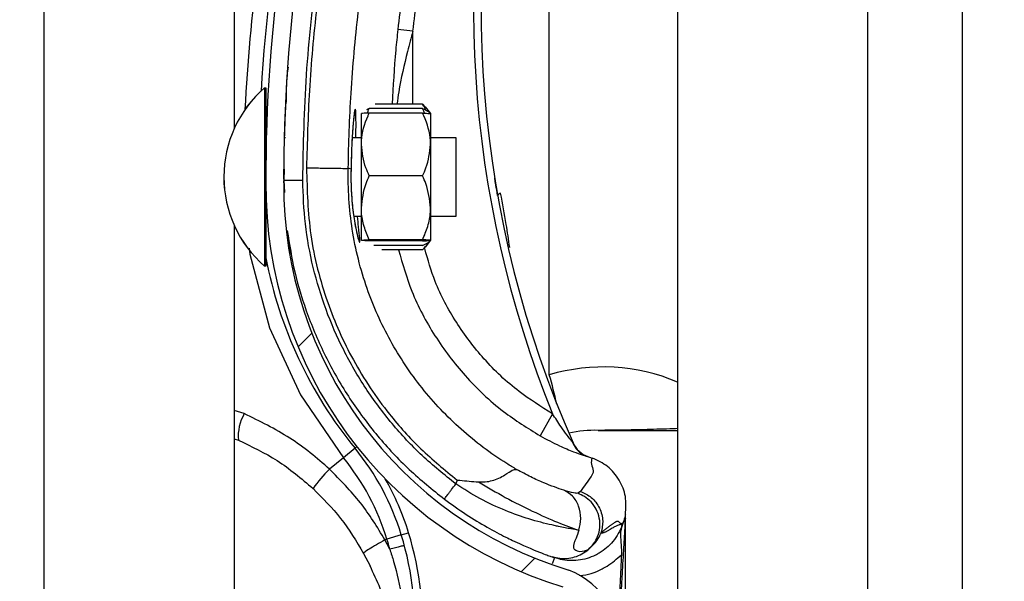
# Model space of a CAD drawing. Header units: inches. Extents: x 170 to 284, y 215 to 248.
# Tile 930 of 1056: x 235.429 to 235.5621, y 241.242 to 241.3179. Entities that reach past the tile are written whole.
import ezdxf

# ---------------------------------------------------------------- set-up
doc = ezdxf.new("R2010")
doc.units = ezdxf.units.IN
doc.header["$LTSCALE"] = 0.25
doc.header["$MEASUREMENT"] = 0
doc.layers.add('ANNOTATIONS', color=1, linetype='Continuous')
doc.layers.add('LH TOP OF HOOD', color=7, linetype='Continuous')
doc.styles.add('ARIAL', font='arial.ttf', dxfattribs={"height": 0.09375})
doc.dimstyles.new('STANDARD$0', dxfattribs={"dimtxt": 0.09375, "dimasz": 0.09375, "dimexe": 0.03125, "dimexo": 0.046875, "dimgap": 0.09, "dimtad": 0, "dimtih": 1, "dimtoh": 1, "dimdec": 4, "dimzin": 0, "dimdsep": 46, "dimtxsty": 'ARIAL', "dimcen": 0.09, "dimadec": 0, "dimazin": 0, "dimtfac": 1, "dimtdec": 4, "dimtofl": 0, "dimtmove": 0, "dimatfit": 1, "dimfxl": 1, "dimtolj": 1, "dimtzin": 0, "dimarcsym": 0})

# ---------------------------------------------------------------- blocks, each defined once
blk = doc.blocks.new('*D70')
at = {"layer": 'ANNOTATIONS', "color": 0, "lineweight": -2, "transparency": 16777216}
for p, q in [((235.475871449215, 243.8427370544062), (236.9163148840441, 243.8427370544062)), ((236.8850648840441, 243.7489870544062), (236.8850648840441, 242.028811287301)), ((236.8850648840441, 239.873775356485), (236.8850648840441, 241.5939511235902)), ((236.1545398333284, 239.780025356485), (236.9163148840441, 239.780025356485))]:
    blk.add_line(p, q, dxfattribs=at)
at = {"layer": 'ANNOTATIONS', "color": 0, "transparency": 16777216}
for points in [[(236.8694398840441, 243.7489870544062), (236.9006898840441, 243.7489870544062), (236.8850648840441, 243.8427370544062)], [(236.8694398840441, 239.873775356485), (236.9006898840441, 239.873775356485), (236.8850648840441, 239.780025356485)]]:
    blk.add_solid(points, dxfattribs=at)
at = {"layer": 'defpoints', "color": 0, "transparency": 16777216}
for p in [(235.428996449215, 243.8427370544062), (236.1076648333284, 239.780025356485), (236.8850648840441, 239.780025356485)]:
    blk.add_point(p, dxfattribs=at)
at = {"layer": 'ANNOTATIONS', "color": 0, "transparency": 16777216, "insert": (236.8850648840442, 241.8113812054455), "char_height": 0.09375, "attachment_point": 5, "style": 'ARIAL'}
blk.add_mtext('\\A1;OPENING\\PHEIGHT', dxfattribs=at)

msp = doc.modelspace()

# ---------------------------------------------------------------- hatches: boundary and pattern name
at = {"layer": 'LH TOP OF HOOD'}
h = msp.add_hatch(dxfattribs=at)
h.set_pattern_fill('ANSI31', color=256, scale=0.34241245, angle=2.8e-322, style=0)
h.set_pattern_definition([(45, (225.4196035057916, 238.187647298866), (-0.03026527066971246, 0.03026527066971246), [])])
edge = h.paths.add_edge_path(flags=0)
edge.add_arc((235.4928707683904, 241.2054234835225), 0.001712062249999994, 450.0000000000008, 472.2104203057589)
edge.add_line((235.4922235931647, 241.2070085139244), (235.4913110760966, 241.2092434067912))
edge.add_arc((235.4928707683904, 241.2054234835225), 0.004126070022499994, 450, 472.2104203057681, ccw=False)
edge.add_arc((235.4928707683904, 241.1965207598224), 0.01302879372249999, 401.47616737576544, 450, ccw=False)
edge.add_arc((235.4886248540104, 241.1933705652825), 0.01830194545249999, 359.99999999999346, 400.0613730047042, ccw=False)
edge.add_arc((235.4951649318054, 241.1933705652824), 0.01176186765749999, 292.14085769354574, 359.99999999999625, ccw=False)
edge.add_arc((235.4928707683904, 241.1966234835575), 0.01566536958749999, 235.2570680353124, 295.43079980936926, ccw=False)
edge.add_arc((235.4981096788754, 241.2047386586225), 0.02532140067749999, 212.8542481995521, 235.9809333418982, ccw=False)
edge.add_arc((235.4899602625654, 241.1983697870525), 0.01504902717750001, 172.1557183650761, 209.3146496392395, ccw=False)
edge.add_arc((235.5023898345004, 241.1970343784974), 0.02754708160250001, 453.30850314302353, 532.9325737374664, ccw=False)
edge.add_arc((235.4991369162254, 241.2331246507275), 0.008748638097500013, 280.9586189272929, 427.9414322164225)
edge.add_arc((235.5189966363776, 241.2954779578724), 0.05672062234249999, 179.5706357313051, 253.00989973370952, ccw=False)
edge.add_arc((235.6773283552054, 241.2966764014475), 0.2150521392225, 163.4260275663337, 180.2060536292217, ccw=False)
edge.add_arc((235.4985548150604, 241.3488258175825), 0.02884824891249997, 465.1588434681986, 521.4137567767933, ccw=False)
edge.add_arc((235.4812287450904, 241.4033721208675), 0.0284373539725, 290.1205938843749, 343.7190675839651)
edge.add_arc((235.4940692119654, 241.3991946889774), 0.01494630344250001, 345.2914408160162, 400.5471921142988)
edge.add_arc((235.4906450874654, 241.3973799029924), 0.0187470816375, 397.9578745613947, 431.4396159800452)
edge.add_arc((235.4928707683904, 241.4022079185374), 0.0134739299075, 433.8775574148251, 472.273645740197)
edge.add_arc((235.4903026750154, 241.4092273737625), 0.006011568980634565, 474.9825325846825, 495.7175736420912)
edge.add_arc((235.5000956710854, 241.4019682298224), 0.01816498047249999, 500.8992600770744, 539.9999999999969)
edge.add_arc((235.4928707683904, 241.4019682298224), 0.01094007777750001, 539.9999999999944, 629.9999999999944)
edge.add_arc((235.4928707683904, 241.3928942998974), 0.001866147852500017, 269.9999999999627, 285.6422464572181)
edge.add_line((235.4933739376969, 241.39109726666), (235.4940248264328, 241.3887726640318))
edge.add_arc((235.4928707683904, 241.3928942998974), 0.004280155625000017, 269.9999999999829, 285.64224645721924, ccw=False)
edge.add_arc((235.4928707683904, 241.4019682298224), 0.01335408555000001, 179.9999999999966, 269.999999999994, ccw=False)
edge.add_arc((235.5000956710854, 241.4019682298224), 0.020578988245, 500.6113583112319, 539.9999999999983, ccw=False)
edge.add_arc((235.4903026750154, 241.4092273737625), 0.008425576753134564, 474.5776671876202, 496.4997109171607, ccw=False)
edge.add_arc((235.4928707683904, 241.4022079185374), 0.01588793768, 433.69030225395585, 472.4705806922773, ccw=False)
edge.add_arc((235.4906450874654, 241.3973799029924), 0.02116108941, 398.1045307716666, 431.57717173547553, ccw=False)
edge.add_arc((235.4940692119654, 241.3991946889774), 0.01736031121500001, 345.18024813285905, 400.3658533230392, ccw=False)
edge.add_arc((235.4812287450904, 241.4033721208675), 0.030851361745, 289.91815728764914, 343.77953759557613, ccw=False)
edge.add_arc((235.4985548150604, 241.3488258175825), 0.02643424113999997, 464.941709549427, 521.3236131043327)
edge.add_arc((235.6773283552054, 241.2966764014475), 0.21263813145, 523.4376684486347, 540.2096895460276)
edge.add_arc((235.5189966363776, 241.2954779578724), 0.05430661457, 539.5566266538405, 613.1145348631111)
edge.add_arc((235.4991369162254, 241.2331246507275), 0.01116264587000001, 280.0610388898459, 428.5290871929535, ccw=False)
edge.add_arc((235.5023898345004, 241.1970343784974), 0.02513307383, 452.9714001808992, 532.9706577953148)
edge.add_arc((235.4899602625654, 241.1983697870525), 0.01263501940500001, 532.0830472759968, 568.9826967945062)
edge.add_arc((235.4981096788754, 241.2047386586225), 0.022907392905, 213.0443063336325, 236.0197152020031)
edge.add_arc((235.4928707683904, 241.1966234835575), 0.01325136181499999, 235.1922404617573, 295.7352497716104)
edge.add_arc((235.4951649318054, 241.1933705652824), 0.009347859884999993, 291.7225241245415, 359.9999999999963)
edge.add_arc((235.4886248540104, 241.1933705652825), 0.01588793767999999, 359.9999999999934, 399.9521788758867)
edge.add_arc((235.4928707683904, 241.1965207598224), 0.01061478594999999, 401.6345013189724, 450.0000000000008)

# ---------------------------------------------------------------- linework, layer by layer
for p, q in [((235.5564384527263, 239.8275350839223), (235.5564384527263, 244.0802977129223)), ((235.5179170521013, 244.0327879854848), (235.5179170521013, 239.8681965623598)), ((235.5435979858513, 244.0327879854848), (235.5435979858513, 239.8275350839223)), ((235.5564384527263, 239.8275350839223), (235.5564384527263, 244.0327879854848)), ((235.4323139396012, 239.8275350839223), (235.4323139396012, 243.9380293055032)), ((235.4579948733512, 241.4955543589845), (235.4579948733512, 241.3031804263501)), ((235.5005924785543, 241.2699061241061), (235.5005924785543, 241.3353268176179)), ((235.4821542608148, 241.316343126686), (235.4801128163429, 241.3165633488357)), ((235.482151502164, 241.3064913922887), (235.4821542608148, 241.316343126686)), ((235.462109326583, 241.3086989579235), (235.4621041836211, 241.286208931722)), ((235.4621077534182, 241.3086989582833), (235.462109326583, 241.3086989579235)), ((235.462109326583, 241.3086989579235), (235.4622805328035, 241.3086989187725)), ((235.4622805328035, 241.3086989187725), (235.462277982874, 241.2975481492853)), ((235.4649657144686, 241.3067622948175), (235.4649658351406, 241.3067645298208)), ((235.4834667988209, 241.3064910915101), (235.4770317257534, 241.3064925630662)), ((235.4834667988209, 241.3064910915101), (235.4837716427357, 241.3061019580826)), ((235.483794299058, 241.3061202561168), (235.4845365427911, 241.3052012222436)), ((235.4751877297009, 241.3010339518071), (235.4751886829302, 241.3052023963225)), ((235.4762588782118, 241.3058860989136), (235.4758719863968, 241.3056998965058)), ((235.4834665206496, 241.3052746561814), (235.4762587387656, 241.3052763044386)), ((235.4834666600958, 241.3058844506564), (235.4762588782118, 241.3058860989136)), ((235.4845365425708, 241.3052002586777), (235.4845355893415, 241.3010318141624)), ((235.4647567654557, 241.30199562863), (235.4649279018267, 241.3019955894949)), ((235.4739452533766, 241.3019935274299), (235.4751879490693, 241.3019932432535)), ((235.4751857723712, 241.2924746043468), (235.4751877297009, 241.3010339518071)), ((235.4845355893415, 241.3010318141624), (235.4845336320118, 241.292472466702)), ((235.4845358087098, 241.3019911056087), (235.4879599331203, 241.3019903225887)), ((235.4879599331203, 241.3019903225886), (235.4879576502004, 241.2920071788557)), ((235.4647528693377, 241.2977172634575), (235.4646907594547, 241.2961991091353)), ((235.4646974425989, 241.2963624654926), (235.464701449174, 241.2977196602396)), ((235.4737868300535, 241.2977081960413), (235.4734166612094, 241.2978126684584)), ((235.4737868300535, 241.2977081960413), (235.4737869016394, 241.297708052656)), ((235.4834645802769, 241.2967894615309), (235.4762567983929, 241.2967911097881)), ((235.4646907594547, 241.2961991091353), (235.4647921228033, 241.2945558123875)), ((235.4646959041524, 241.2958413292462), (235.4646967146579, 241.2961158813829)), ((235.4622774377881, 241.2951645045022), (235.4622753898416, 241.286208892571)), ((235.4751847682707, 241.2880837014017), (235.4751857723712, 241.2924746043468)), ((235.4845336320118, 241.292472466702), (235.4845326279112, 241.288081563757)), ((235.4879576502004, 241.2920071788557), (235.4879574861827, 241.2912899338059)), ((235.4751855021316, 241.2912928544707), (235.4741646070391, 241.2912930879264)), ((235.4879574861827, 241.291289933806), (235.4845333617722, 241.291290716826)), ((235.4579948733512, 241.2901068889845), (235.4579948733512, 241.0977329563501)), ((235.4834625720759, 241.2880076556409), (235.4762547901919, 241.2880093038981)), ((235.4834626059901, 241.2881559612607), (235.476254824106, 241.2881576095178)), ((235.4845326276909, 241.2880806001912), (235.4837899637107, 241.2871619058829)), ((235.4621041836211, 241.286208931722), (235.4621038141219, 241.2845931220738)), ((235.4622753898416, 241.286208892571), (235.4622750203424, 241.2845930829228)), ((235.4834624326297, 241.2873978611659), (235.476854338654, 241.287399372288)), ((235.4834622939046, 241.2867912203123), (235.4779448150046, 241.2867924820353)), ((235.4621038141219, 241.2845931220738), (235.4621022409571, 241.2845931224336)), ((235.4622750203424, 241.2845930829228), (235.4621038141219, 241.2845931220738)), ((235.4593588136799, 241.2646639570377), (235.4579948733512, 241.2650990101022)), ((235.5010251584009, 241.2646434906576), (235.4993421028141, 241.2616638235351)), ((235.4579948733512, 241.2612351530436), (235.4585634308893, 241.2610614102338)), ((235.4743255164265, 241.2599842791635), (235.472752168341, 241.2586959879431)), ((235.4743255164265, 241.2599842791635), (235.4745845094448, 241.2601963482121)), ((235.472752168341, 241.2586959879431), (235.470855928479, 241.2571433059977)), ((235.5056162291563, 241.2589199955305), (235.5060348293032, 241.2587730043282)), ((235.5060348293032, 241.2587730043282), (235.5063668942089, 241.258649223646)), ((235.4881326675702, 241.2556900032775), (235.4879502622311, 241.2551612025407)), ((235.5048214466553, 241.2541527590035), (235.5044359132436, 241.2538906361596)), ((235.5108807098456, 241.2510317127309), (235.5108807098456, 241.2510536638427)), ((235.5108807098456, 241.1980778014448), (235.5108807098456, 241.2505000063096)), ((235.5105511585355, 241.2499199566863), (235.5104548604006, 241.24964078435)), ((235.4786414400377, 241.2476802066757), (235.4783757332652, 241.2475992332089)), ((235.4790297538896, 241.246323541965), (235.4783757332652, 241.2475992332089)), ((235.4805866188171, 241.248272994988), (235.4786414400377, 241.2476802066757)), ((235.4805866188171, 241.248272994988), (235.4815692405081, 241.2485724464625)), ((235.4754854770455, 241.2457742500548), (235.4763567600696, 241.244069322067)), ((235.5008114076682, 241.2453650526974), (235.5009782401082, 241.2453057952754)), ((235.5010567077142, 241.2452783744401), (235.5013074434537, 241.2451908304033))]:
    msp.add_line(p, q, dxfattribs=at)
at = {"layer": 'LH TOP OF HOOD', "flags": 128}
msp.add_lwpolyline([(235.4600371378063, 241.2870238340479), (235.4601103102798, 241.2862270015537), (235.4627685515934, 241.2762720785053), (235.4669411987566, 241.2671878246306), (235.4727521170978, 241.2586960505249), (235.472752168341, 241.2586959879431), (235.472752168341, 241.2586959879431)], dxfattribs=at)
at = {"layer": 'LH TOP OF HOOD'}
for centre, radius, start, end in [((235.6772931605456, 241.2952929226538), 0.2160622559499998, 161.092978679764, 176.5597220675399), ((235.6773283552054, 241.2966764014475), 0.2150521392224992, 163.4260275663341, 180.2060536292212), ((235.6773283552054, 241.2966764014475), 0.2126381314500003, 163.4376684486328, 180.2096895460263), ((235.6368884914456, 241.3195870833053), 0.1465525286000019, 165.3406183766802, 202.0185750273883), ((235.6368884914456, 241.3195870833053), 0.1455252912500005, 165.3544246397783, 203.870550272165), ((235.6772931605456, 241.2952929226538), 0.218095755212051, 167.1792232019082, 177.2535733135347), ((235.4725244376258, 241.2966436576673), 0.01593228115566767, 130.8294767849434, 229.1443187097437), ((235.4725260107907, 241.2966436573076), 0.01593228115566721, 130.8294767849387, 229.1443187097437), ((235.4628269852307, 241.3025439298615), 0.0005478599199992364, 179.9868977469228, 209.2820731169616), ((235.5189966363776, 241.2954779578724), 0.05672062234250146, 179.5706357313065, 253.0098997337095), ((235.5189966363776, 241.2954779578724), 0.05430661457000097, 179.556626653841, 253.114534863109), ((235.4940877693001, 241.2939085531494), 0.0005320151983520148, 98.82251519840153, 154.8284159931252), ((235.4628242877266, 241.2907478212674), 0.0005478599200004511, 134.5651049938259, 179.98689774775), ((235.5190986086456, 241.2966454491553), 0.05786770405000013, 190.9018913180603, 219.3113539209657), ((235.5078891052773, 241.2452835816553), 0.02568093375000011, 67.01549504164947, 106.5066258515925), ((235.444370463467, 241.2533841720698), 0.05859940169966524, 12.39253662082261, 16.37646921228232), ((235.4646553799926, 241.2616054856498), 0.006116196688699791, 149.995964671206, 185.103577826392), ((235.5067717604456, 241.2452835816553), 0.01712062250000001, 88.6104970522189, 101.9466001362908), ((235.5071993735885, 241.2629126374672), 0.000513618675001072, 268.6104970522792, 270.0142555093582), ((235.4478325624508, 241.2382912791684), 0.03424124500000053, 16.94846748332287, 39.31135392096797), ((235.5069423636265, 241.2620827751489), 0.003424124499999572, 203.8705502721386, 250.6224115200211), ((235.4478325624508, 241.2382912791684), 0.03220774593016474, 16.9484674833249, 39.31135392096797), ((235.4872691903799, 241.2409434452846), 0.02306145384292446, 135.3749046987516, 143.8386130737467), ((235.4478325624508, 241.2382912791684), 0.03526848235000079, 16.94846748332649, 29.83866096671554), ((235.4393165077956, 241.2356960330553), 0.04111046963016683, 14.98049646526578, 16.94846748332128), ((235.4393165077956, 241.2356960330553), 0.04314396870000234, 355.771303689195, 16.94846748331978), ((235.4393165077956, 241.2356960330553), 0.04417120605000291, 355.7713036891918, 16.94846748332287), ((235.4991369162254, 241.2331246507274), 0.01116264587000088, 280.0610388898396, 68.52908719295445)]:
    msp.add_arc(centre, radius, start, end, dxfattribs=at)
for points, knots in [([(235.4672588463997, 241.2962048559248), (235.4673576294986, 241.3009602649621), (235.4675557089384, 241.3104957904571), (235.4691652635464, 241.3248047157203), (235.4716220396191, 241.3391142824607), (235.4741193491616, 241.3485181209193), (235.4753710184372, 241.3532313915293)], [0, 0, 0, 0, 0.2468628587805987, 0.4950083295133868, 0.7468945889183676, 1, 1, 1, 1]), ([(235.4757838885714, 241.3527430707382), (235.4748098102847, 241.3491129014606), (235.472858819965, 241.3418420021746), (235.4706805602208, 241.330761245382), (235.469069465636, 241.3195786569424), (235.4680587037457, 241.3086099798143), (235.4678640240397, 241.3013621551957), (235.4677705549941, 241.2978823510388)], [0, 0, 0, 0, 0.2027568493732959, 0.4061035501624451, 0.6088604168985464, 0.8122072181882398, 1, 1, 1, 1]), ([(235.4877024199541, 241.3534983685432), (235.4872743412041, 241.3520690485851), (235.4856894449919, 241.3467772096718), (235.4833942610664, 241.3374791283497), (235.4813276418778, 241.3265697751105), (235.4804763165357, 241.3195574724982), (235.4801128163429, 241.3165633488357)], [0, 0, 0, 0, 0.1185397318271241, 0.4388752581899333, 0.7604101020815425, 1, 1, 1, 1]), ([(235.4821542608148, 241.316343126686), (235.4825139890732, 241.3193062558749), (235.4833546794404, 241.3262311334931), (235.4853985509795, 241.3370277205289), (235.4876688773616, 241.3462298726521), (235.4892416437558, 241.3514812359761), (235.4896652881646, 241.3528957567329)], [0, 0, 0, 0, 0.2395900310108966, 0.5599255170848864, 0.8814604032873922, 0.9999999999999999, 0.9999999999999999, 0.9999999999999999, 0.9999999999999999]), ([(235.4734166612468, 241.2978126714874), (235.4734166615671, 241.2978126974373), (235.473458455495, 241.3011990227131), (235.4737215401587, 241.3082457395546), (235.4746734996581, 241.3189189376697), (235.4762481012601, 241.3297950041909), (235.4783665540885, 241.3405823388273), (235.480264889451, 241.3476574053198), (235.4812140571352, 241.3511949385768)], [0, 0, 0, 0, 1.439079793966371e-06, 0.1877923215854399, 0.3908439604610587, 0.5938956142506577, 0.7969478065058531, 1, 1, 1, 1]), ([(235.4801128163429, 241.3165633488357), (235.480015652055, 241.3156455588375), (235.4796607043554, 241.3122928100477), (235.4794749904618, 241.3089324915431), (235.4793401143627, 241.3064920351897)], [0, 0, 0, 0, 0.2737425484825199, 1, 1, 1, 1]), ([(235.4821542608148, 241.316343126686), (235.4819071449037, 241.3154342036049), (235.4811694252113, 241.3127207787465), (235.4804111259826, 241.3094267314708), (235.4800716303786, 241.3070463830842), (235.4799925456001, 241.3064918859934)], [0, 0, 0, 0, 0.2786878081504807, 0.8319718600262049, 1, 1, 1, 1]), ([(235.4650646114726, 241.3067673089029), (235.4650702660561, 241.3079869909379), (235.4650775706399, 241.3095625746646), (235.4652718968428, 241.3111240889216), (235.4653157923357, 241.3114768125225)], [0, 0, 0, 0, 0.7741143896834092, 1, 1, 1, 1]), ([(235.4649657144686, 241.3067622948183), (235.4649604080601, 241.3066652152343), (235.4649550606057, 241.3065673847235), (235.4649171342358, 241.3058160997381), (235.4648605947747, 241.3047152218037), (235.464799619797, 241.3029015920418), (235.4647691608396, 241.3019956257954)], [0, 0, 0, 0, 0.3307707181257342, 0.3333292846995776, 0.6669765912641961, 1, 1, 1, 1]), ([(235.4838534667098, 241.3056980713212), (235.4837985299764, 241.3058792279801), (235.483715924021, 241.3061516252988), (235.4835293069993, 241.3064059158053), (235.4834667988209, 241.3064910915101)], [0, 0, 0, 0, 0.6650456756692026, 1, 1, 1, 1]), ([(235.4744506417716, 241.301993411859), (235.4744535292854, 241.3023131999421), (235.4744643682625, 241.3035136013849), (235.4744594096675, 241.3049050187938), (235.474412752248, 241.3057644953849), (235.4743241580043, 241.3058519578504), (235.4741976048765, 241.3052012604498), (235.4740291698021, 241.3034789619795), (235.473866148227, 241.3009229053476), (235.4738138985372, 241.2988052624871), (235.4737868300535, 241.2977081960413)], [0, 0, 0, 0, 0.05114929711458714, 0.1920011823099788, 0.3334894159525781, 0.4224210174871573, 0.5646212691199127, 0.7065362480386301, 0.8479681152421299, 1, 1, 1, 1]), ([(235.4742490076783, 241.3053351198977), (235.4742491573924, 241.3053356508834), (235.474256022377, 241.3053599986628), (235.4742244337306, 241.3052231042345), (235.4741798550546, 241.3049079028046), (235.4741325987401, 241.3044448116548), (235.474108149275, 241.3042052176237)], [0, 0, 0, 0, 0.005301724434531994, 0.2431048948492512, 0.608397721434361, 1, 1, 1, 1]), ([(235.4751877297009, 241.3010339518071), (235.4751911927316, 241.3012018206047), (235.4752182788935, 241.3025148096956), (235.4756499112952, 241.3039544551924), (235.4761994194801, 241.3051475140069), (235.4762587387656, 241.3052763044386)], [0, 0, 0, 0, 0.1156468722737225, 0.9045342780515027, 1, 1, 1, 1]), ([(235.4762587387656, 241.3052763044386), (235.476006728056, 241.3052660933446), (235.4754967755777, 241.305245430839), (235.4752122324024, 241.3052201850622), (235.4751930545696, 241.3052056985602), (235.4751886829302, 241.3052023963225)], [0, 0, 0, 0, 0.4299704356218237, 0.8700602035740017, 0.9999999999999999, 0.9999999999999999, 0.9999999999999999, 0.9999999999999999]), ([(235.4760039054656, 241.3052649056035), (235.4760265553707, 241.305356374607), (235.4760796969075, 241.3055709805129), (235.476193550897, 241.3057712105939), (235.4762588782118, 241.3058860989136)], [0, 0, 0, 0, 0.4262184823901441, 1, 1, 1, 1]), ([(235.4845355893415, 241.3010318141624), (235.4845322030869, 241.3011996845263), (235.4845057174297, 241.3025126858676), (235.484074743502, 241.3039525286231), (235.4835257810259, 241.3051458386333), (235.4834665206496, 241.3052746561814)], [0, 0, 0, 0, 0.1156468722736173, 0.9045342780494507, 1, 1, 1, 1]), ([(235.4834665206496, 241.3052746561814), (235.4837185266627, 241.3052643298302), (235.4842284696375, 241.3052434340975), (235.4845130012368, 241.3052180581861), (235.4845321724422, 241.3052035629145), (235.4845365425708, 241.3052002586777)], [0, 0, 0, 0, 0.4299704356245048, 0.870060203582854, 1, 1, 1, 1]), ([(235.4837213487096, 241.3052631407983), (235.4836987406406, 241.3053546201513), (235.4836456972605, 241.3055692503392), (235.4835319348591, 241.3057695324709), (235.4834666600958, 241.3058844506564)], [0, 0, 0, 0, 0.4262184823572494, 1, 1, 1, 1]), ([(235.4834666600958, 241.3058844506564), (235.4837164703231, 241.3057743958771), (235.4842219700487, 241.305551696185), (235.4844936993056, 241.3053141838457), (235.4845166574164, 241.3051926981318), (235.4845169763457, 241.3051910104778)], [0, 0, 0, 0, 0.490688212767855, 0.9929247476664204, 0.9999999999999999, 0.9999999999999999, 0.9999999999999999, 0.9999999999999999]), ([(235.474108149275, 241.3042052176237), (235.4741034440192, 241.3041616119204), (235.474068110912, 241.3038341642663), (235.473995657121, 241.3028938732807), (235.4739036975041, 241.301398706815), (235.4738306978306, 241.2996223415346), (235.4737956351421, 241.2983524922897), (235.4737876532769, 241.2977027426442), (235.4737876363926, 241.2977013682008)], [0, 0, 0, 0, 0.03583539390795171, 0.269098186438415, 0.5116419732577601, 0.7561140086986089, 0.9994840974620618, 0.9999999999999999, 0.9999999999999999, 0.9999999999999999, 0.9999999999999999]), ([(235.4762567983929, 241.2967911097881), (235.4760939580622, 241.297149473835), (235.4754778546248, 241.2985053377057), (235.4753107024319, 241.2999621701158), (235.4751877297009, 241.3010339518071)], [0, 0, 0, 0, 0.2643068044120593, 1, 1, 1, 1]), ([(235.4834645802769, 241.2967894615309), (235.4836275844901, 241.2971477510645), (235.484244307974, 241.2985033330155), (235.4844121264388, 241.2999600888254), (235.4845355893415, 241.3010318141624)], [0, 0, 0, 0, 0.264306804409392, 1, 1, 1, 1]), ([(235.4677701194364, 241.2978823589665), (235.4678528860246, 241.2948450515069), (235.4680211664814, 241.2886696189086), (235.4703106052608, 241.2798826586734), (235.4739249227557, 241.2717160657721), (235.4783397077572, 241.2651360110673), (235.4831487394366, 241.2597513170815), (235.486462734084, 241.2570508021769), (235.4881326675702, 241.2556900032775)], [0, 0, 0, 0, 0.1870908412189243, 0.3803918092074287, 0.5558755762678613, 0.7364481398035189, 0.8671952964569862, 1, 1, 1, 1]), ([(235.4677701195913, 241.2978823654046), (235.4684942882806, 241.2978709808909), (235.4699426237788, 241.2978482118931), (235.4717837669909, 241.2978202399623), (235.4730987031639, 241.2978042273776), (235.4733106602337, 241.2978098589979), (235.4734166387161, 241.2978126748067)], [0, 0, 0, 0, 0.2500007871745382, 0.5000009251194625, 0.7500005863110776, 1, 1, 1, 1]), ([(235.4961599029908, 241.2571220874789), (235.495718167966, 241.2573847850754), (235.4930706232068, 241.2589592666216), (235.488545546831, 241.2623906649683), (235.4832144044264, 241.2679919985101), (235.4789261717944, 241.2744318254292), (235.4756768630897, 241.2816578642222), (235.4737172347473, 241.289532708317), (235.4733464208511, 241.2950606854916), (235.4734166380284, 241.2978126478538), (235.4734166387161, 241.2978126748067)], [0, 0, 0, 0, 0.03155846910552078, 0.1891461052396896, 0.3467338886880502, 0.5043277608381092, 0.6619226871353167, 0.8309600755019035, 0.9999983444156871, 1, 1, 1, 1]), ([(235.4737882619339, 241.2976991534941), (235.4737869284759, 241.2976567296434), (235.4737660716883, 241.2969931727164), (235.4737713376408, 241.2956615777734), (235.4738652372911, 241.2938380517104), (235.4739845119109, 241.2925336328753), (235.474071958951, 241.2919387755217), (235.4740887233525, 241.2918247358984)], [0, 0, 0, 0, 0.02096907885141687, 0.3279800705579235, 0.6261032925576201, 0.9283205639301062, 1, 1, 1, 1]), ([(235.4737869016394, 241.297708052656), (235.4737791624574, 241.2972530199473), (235.4737547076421, 241.2958151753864), (235.4738774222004, 241.2934049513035), (235.474193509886, 241.2908635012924), (235.4745765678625, 241.2889362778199), (235.4748587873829, 241.2879523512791), (235.4750039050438, 241.2877164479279), (235.4749921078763, 241.2882745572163), (235.4748342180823, 241.289526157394), (235.4747148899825, 241.2908129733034), (235.4746703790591, 241.2912929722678)], [0, 0, 0, 0, 0.05799721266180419, 0.1832636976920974, 0.3064129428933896, 0.4347166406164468, 0.5675677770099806, 0.6609498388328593, 0.79226611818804, 0.9225125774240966, 1, 1, 1, 1]), ([(235.4751857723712, 241.2924746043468), (235.4753138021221, 241.2935857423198), (235.4754845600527, 241.2950677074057), (235.4761022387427, 241.2964461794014), (235.4762567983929, 241.2967911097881)], [0, 0, 0, 0, 0.7497733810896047, 1, 1, 1, 1]), ([(235.4845336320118, 241.292472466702), (235.4844061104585, 241.2935836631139), (235.4842360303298, 241.2950657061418), (235.4836189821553, 241.2964444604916), (235.4834645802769, 241.2967894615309)], [0, 0, 0, 0, 0.7497733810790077, 1, 1, 1, 1]), ([(235.4646907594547, 241.2961991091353), (235.4647250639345, 241.2961991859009), (235.464777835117, 241.2961993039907), (235.4650980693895, 241.2962000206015), (235.465429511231, 241.2962007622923), (235.4658409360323, 241.2962016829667), (235.4664388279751, 241.2962030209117), (235.4669357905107, 241.2962041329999), (235.4672588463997, 241.2962048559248)], [0, 0, 0, 0, 0.2394568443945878, 0.3683606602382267, 0.5000000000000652, 0.6316393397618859, 0.7605431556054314, 1, 1, 1, 1]), ([(235.4879502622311, 241.2551612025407), (235.4864056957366, 241.2564027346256), (235.4833140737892, 241.2588877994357), (235.479256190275, 241.2632604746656), (235.4756823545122, 241.2680364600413), (235.4726939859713, 241.2732105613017), (235.4703033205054, 241.2786858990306), (235.4685805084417, 241.2844019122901), (235.4674751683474, 241.2902645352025), (235.4673308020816, 241.2942289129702), (235.4672588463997, 241.2962048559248)], [0, 0, 0, 0, 0.1247413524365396, 0.2496837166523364, 0.374688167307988, 0.4999855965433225, 0.6253465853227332, 0.7503062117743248, 0.8755465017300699, 1, 1, 1, 1]), ([(235.4936062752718, 241.2941348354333), (235.4935204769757, 241.2946270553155), (235.493358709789, 241.2955551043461), (235.4932206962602, 241.2964099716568), (235.493212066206, 241.2964636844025), (235.4932087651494, 241.2964842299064)], [0, 0, 0, 0, 0.4108597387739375, 0.774649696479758, 1, 1, 1, 1]), ([(235.4952423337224, 241.2871187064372), (235.4950950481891, 241.2881579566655), (235.4947454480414, 241.2906247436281), (235.4942771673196, 241.2930378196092), (235.4940061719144, 241.2944342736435)], [0, 0, 0, 0, 0.4212971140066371, 1, 1, 1, 1]), ([(235.4740887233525, 241.2918247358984), (235.4741412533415, 241.2914368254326), (235.4742641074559, 241.2905296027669), (235.4744843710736, 241.2894274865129), (235.4746659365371, 241.2886552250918), (235.4747813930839, 241.2882859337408), (235.4747841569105, 241.2882788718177), (235.4747849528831, 241.2882768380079)], [0, 0, 0, 0, 0.198100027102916, 0.4633049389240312, 0.7305309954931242, 0.9223938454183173, 1, 1, 1, 1]), ([(235.476254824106, 241.2881576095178), (235.4760029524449, 241.2887554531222), (235.4754932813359, 241.2899652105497), (235.4752090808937, 241.2914387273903), (235.4751900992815, 241.2922823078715), (235.4751857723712, 241.2924746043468)], [0, 0, 0, 0, 0.4299704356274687, 0.8700602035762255, 1, 1, 1, 1]), ([(235.4834626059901, 241.2881559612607), (235.4837147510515, 241.2887536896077), (235.4842249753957, 241.2899632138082), (235.4845098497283, 241.2914366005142), (235.4845292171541, 241.2922801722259), (235.4845336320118, 241.292472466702)], [0, 0, 0, 0, 0.4299704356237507, 0.8700602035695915, 1, 1, 1, 1]), ([(235.4651774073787, 241.2894082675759), (235.465470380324, 241.2875385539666), (235.4660867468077, 241.2836049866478), (235.4679039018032, 241.2777950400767), (235.4703973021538, 241.2720395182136), (235.4735435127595, 241.2666085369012), (235.4772934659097, 241.2615941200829), (235.4815537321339, 241.2570125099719), (235.4847918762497, 241.2544077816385), (235.4864081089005, 241.2531077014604)], [0, 0, 0, 0, 0.1313887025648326, 0.2764200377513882, 0.4215581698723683, 0.5666389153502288, 0.7114924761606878, 0.8559992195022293, 1, 1, 1, 1]), ([(235.4655928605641, 241.2866095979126), (235.4656033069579, 241.2865514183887), (235.4656564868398, 241.28625524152), (235.4656275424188, 241.2864345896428), (235.4654876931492, 241.2871051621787), (235.465293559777, 241.2884227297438), (235.4652074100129, 241.289007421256)], [0, 0, 0, 0, 0.06273411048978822, 0.3193630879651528, 0.6979565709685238, 1, 1, 1, 1]), ([(235.4656213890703, 241.2864501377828), (235.4656235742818, 241.2864394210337), (235.4656321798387, 241.2863972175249), (235.4654812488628, 241.2871388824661), (235.4652916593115, 241.2884316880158), (235.4652075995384, 241.2890048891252)], [0, 0, 0, 0, 0.1592756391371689, 0.6272415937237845, 1, 1, 1, 1]), ([(235.465621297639, 241.2864500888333), (235.4656234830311, 241.2864393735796), (235.4656320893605, 241.2863971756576), (235.4654812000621, 241.2871384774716), (235.46529169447, 241.2884306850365), (235.4652077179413, 241.2890033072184)], [0, 0, 0, 0, 0.1593327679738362, 0.62747106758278, 1, 1, 1, 1]), ([(235.4656212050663, 241.2864500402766), (235.4656233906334, 241.286439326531), (235.4656319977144, 241.2863971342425), (235.4654811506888, 241.2871380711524), (235.4652917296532, 241.2884296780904), (235.4652078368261, 241.2890017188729)], [0, 0, 0, 0, 0.1593901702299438, 0.6277016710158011, 1, 1, 1, 1]), ([(235.4751847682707, 241.2880837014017), (235.4753125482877, 241.288102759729), (235.475482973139, 241.2881281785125), (235.4761003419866, 241.288151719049), (235.476254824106, 241.2881576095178)], [0, 0, 0, 0, 0.7497733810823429, 1, 1, 1, 1]), ([(235.4762547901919, 241.2880093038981), (235.4760027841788, 241.2880196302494), (235.475492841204, 241.288040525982), (235.4752083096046, 241.2880659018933), (235.4751891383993, 241.2880803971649), (235.4751847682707, 241.2880837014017)], [0, 0, 0, 0, 0.429970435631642, 0.8700602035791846, 1, 1, 1, 1]), ([(235.4834622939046, 241.2867912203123), (235.4837449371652, 241.2870799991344), (235.4840557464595, 241.2873975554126), (235.4841781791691, 241.2877348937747), (235.4841892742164, 241.2877654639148)], [0, 0, 0, 0, 0.9093784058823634, 1, 1, 1, 1]), ([(235.4834624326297, 241.2873978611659), (235.4837122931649, 241.2875078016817), (235.4842178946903, 241.2877302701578), (235.4844897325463, 241.2879676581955), (235.4845127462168, 241.2880891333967), (235.4845130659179, 241.2880908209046)], [0, 0, 0, 0, 0.4906882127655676, 0.9929247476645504, 1, 1, 1, 1]), ([(235.4834625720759, 241.2880076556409), (235.4837145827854, 241.2880178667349), (235.4842245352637, 241.2880385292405), (235.4845090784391, 241.2880637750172), (235.4845282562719, 241.2880782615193), (235.4845326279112, 241.288081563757)], [0, 0, 0, 0, 0.4299704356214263, 0.870060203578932, 1, 1, 1, 1]), ([(235.4845326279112, 241.288081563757), (235.4844048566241, 241.2881006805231), (235.484234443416, 241.2881261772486), (235.4836170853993, 241.2881500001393), (235.4834626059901, 241.2881559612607)], [0, 0, 0, 0, 0.749773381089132, 0.9999999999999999, 0.9999999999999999, 0.9999999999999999, 0.9999999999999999]), ([(235.4802228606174, 241.2867919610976), (235.4807577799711, 241.2849046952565), (235.481909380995, 241.2808416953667), (235.4849934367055, 241.275094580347), (235.4891407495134, 241.2695855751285), (235.4939725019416, 241.2650123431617), (235.497662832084, 241.2627110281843), (235.4993421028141, 241.2616638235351)], [0, 0, 0, 0, 0.1810254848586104, 0.3897206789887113, 0.598415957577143, 0.8172607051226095, 1, 1, 1, 1]), ([(235.5010251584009, 241.2646434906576), (235.4994889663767, 241.2656015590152), (235.4961131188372, 241.2677069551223), (235.4916914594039, 241.2718900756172), (235.4879028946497, 241.2769317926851), (235.4851752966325, 241.2819735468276), (235.4841780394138, 241.2854606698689), (235.4837495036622, 241.2869591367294)], [0, 0, 0, 0, 0.1871957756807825, 0.4113707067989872, 0.6251451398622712, 0.8389194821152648, 1, 1, 1, 1]), ([(235.470855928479, 241.2571433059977), (235.4708559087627, 241.2571433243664), (235.4691947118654, 241.2586909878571), (235.465569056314, 241.2616115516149), (235.4614515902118, 241.2636353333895), (235.4593588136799, 241.2646639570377)], [0, 0, 0, 0, 5.836249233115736e-06, 0.4917349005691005, 1, 1, 1, 1]), ([(235.5037223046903, 241.2608128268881), (235.5037185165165, 241.2608173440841), (235.5036508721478, 241.2608980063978), (235.5034090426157, 241.2612031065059), (235.5028892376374, 241.2618926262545), (235.502047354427, 241.263069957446), (235.501406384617, 241.2640566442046), (235.5010251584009, 241.2646434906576)], [0, 0, 0, 0, 0.005253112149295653, 0.09380336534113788, 0.2660256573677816, 0.5634579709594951, 1, 1, 1, 1]), ([(235.5179170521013, 241.2626300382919), (235.5175664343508, 241.2626182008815), (235.5160064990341, 241.2625655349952), (235.5137494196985, 241.2624984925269), (235.5113617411, 241.2624438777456), (235.5098071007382, 241.262419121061), (235.508809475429, 241.26240815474), (235.5081758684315, 241.2624033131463), (235.5077759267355, 241.2624011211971), (235.5075241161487, 241.2624000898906), (235.5073506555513, 241.262399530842), (235.5072420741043, 241.2623992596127), (235.5071927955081, 241.2623991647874), (235.5071886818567, 241.2623991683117), (235.5071869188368, 241.2623991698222)], [0, 0, 0, 0, 0.09048385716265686, 0.4025722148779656, 0.6140598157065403, 0.7523489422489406, 0.8411803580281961, 0.8978729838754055, 0.9340902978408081, 0.9574251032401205, 0.9727591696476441, 0.9884414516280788, 0.9950462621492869, 1, 1, 1, 1]), ([(235.5071995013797, 241.2623990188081), (235.5072010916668, 241.2623990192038), (235.5072048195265, 241.2623990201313), (235.50725523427, 241.2623990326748), (235.5073657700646, 241.2623990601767), (235.5075419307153, 241.2623991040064), (235.5077987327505, 241.2623991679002), (235.5082066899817, 241.2623992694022), (235.5088529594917, 241.2623994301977), (235.5098695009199, 241.2623996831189), (235.511449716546, 241.2624000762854), (235.5138623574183, 241.2624006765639), (235.5160935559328, 241.2624012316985), (235.5176071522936, 241.2624016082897), (235.5179170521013, 241.2624016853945)], [0, 0, 0, 0, 0.004737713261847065, 0.01110587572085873, 0.02657793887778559, 0.04194739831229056, 0.06549174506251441, 0.1021665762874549, 0.1596760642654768, 0.2498373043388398, 0.3901314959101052, 0.6042895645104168, 0.9189806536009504, 1, 1, 1, 1]), ([(235.4585634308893, 241.2610614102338), (235.4603467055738, 241.2602191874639), (235.4639754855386, 241.2585053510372), (235.4670743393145, 241.2558841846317), (235.468650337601, 241.2545511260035)], [0, 0, 0, 0, 0.491425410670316, 1, 1, 1, 1]), ([(235.4993421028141, 241.2616638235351), (235.5002181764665, 241.2611956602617), (235.5017588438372, 241.2603723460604), (235.5037419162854, 241.2595479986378), (235.5049897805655, 241.2591023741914), (235.5054620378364, 241.2589615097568), (235.5055964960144, 241.2589270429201), (235.5055965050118, 241.2589270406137)], [0, 0, 0, 0, 0.3699466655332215, 0.6505899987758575, 0.8492685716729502, 0.9999899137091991, 1, 1, 1, 1]), ([(235.503722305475, 241.260812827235), (235.5038770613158, 241.2604968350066), (235.5041465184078, 241.2599466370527), (235.5048109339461, 241.2593002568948), (235.5053181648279, 241.2590594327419), (235.5055965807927, 241.2589272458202)], [0, 0, 0, 0, 0.3783552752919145, 0.6587829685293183, 1, 1, 1, 1]), ([(235.5038111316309, 241.2606971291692), (235.5038085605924, 241.2607004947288), (235.503802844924, 241.2607079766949), (235.5037744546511, 241.2607452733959), (235.5037588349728, 241.2607657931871)], [0, 0, 0, 0, 0.4498228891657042, 1, 1, 1, 1]), ([(235.5063701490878, 241.2586573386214), (235.5062962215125, 241.2584028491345), (235.5061483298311, 241.2578937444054), (235.5066796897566, 241.2568707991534), (235.505948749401, 241.2557230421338), (235.5053045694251, 241.2548257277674), (235.5048214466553, 241.2541527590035)], [0, 0, 0, 0, 0.1666800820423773, 0.3334425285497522, 0.5000945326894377, 1, 1, 1, 1]), ([(235.5108807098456, 241.2510536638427), (235.5109409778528, 241.2518598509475), (235.5110614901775, 241.2534719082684), (235.5101197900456, 241.2557418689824), (235.5085795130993, 241.2576571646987), (235.5071067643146, 241.2583238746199), (235.506370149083, 241.2586573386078)], [0, 0, 0, 0, 0.2500474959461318, 0.4999967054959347, 0.749916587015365, 1, 1, 1, 1]), ([(235.4783757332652, 241.2475992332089), (235.4773296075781, 241.249318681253), (235.4752098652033, 241.2528027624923), (235.4723197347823, 241.2556840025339), (235.470855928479, 241.2571433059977)], [0, 0, 0, 0, 0.4935154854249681, 1, 1, 1, 1]), ([(235.4910162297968, 241.2554396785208), (235.4913255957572, 241.2554311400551), (235.4919606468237, 241.255413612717), (235.4929043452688, 241.2555998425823), (235.4938165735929, 241.2559306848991), (235.4948095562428, 241.2565107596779), (235.495666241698, 241.2571288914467), (235.4959978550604, 241.2571249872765), (235.4961604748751, 241.2571230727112)], [0, 0, 0, 0, 0.1136768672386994, 0.2333502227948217, 0.3620694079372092, 0.5019163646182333, 0.7557448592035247, 1, 1, 1, 1]), ([(235.5025519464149, 241.2542980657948), (235.501717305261, 241.2545859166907), (235.500450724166, 241.2550227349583), (235.4981314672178, 241.2560634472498), (235.4968195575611, 241.2567687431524), (235.4961604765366, 241.2571230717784)], [0, 0, 0, 0, 0.4901989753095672, 0.7438846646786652, 0.9999999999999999, 0.9999999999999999, 0.9999999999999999, 0.9999999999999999]), ([(235.4881326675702, 241.2556900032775), (235.4881441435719, 241.2556887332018), (235.4882585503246, 241.2556760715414), (235.4892205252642, 241.2555719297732), (235.490169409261, 241.2554935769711), (235.4910154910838, 241.2554237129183)], [0, 0, 0, 0, 0.01193493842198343, 0.1189819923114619, 0.9999999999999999, 0.9999999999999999, 0.9999999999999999, 0.9999999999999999]), ([(235.468650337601, 241.2545511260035), (235.4699508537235, 241.2532443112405), (235.4725864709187, 241.2505959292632), (235.4745107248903, 241.2473954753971), (235.4754854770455, 241.2457742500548)], [0, 0, 0, 0, 0.4934389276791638, 1, 1, 1, 1]), ([(235.4864081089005, 241.2531077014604), (235.4864287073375, 241.2531351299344), (235.4864603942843, 241.2531773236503), (235.4866526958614, 241.2534333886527), (235.4868517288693, 241.2536984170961), (235.4870987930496, 241.2540274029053), (235.4874578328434, 241.2545054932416), (235.4877562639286, 241.2549028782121), (235.4879502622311, 241.2551612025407)], [0, 0, 0, 0, 0.2394567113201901, 0.3683605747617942, 0.5000000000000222, 0.6316394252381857, 0.7605432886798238, 1, 1, 1, 1]), ([(235.5045674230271, 241.2488984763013), (235.5042286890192, 241.2489555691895), (235.5034195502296, 241.2490919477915), (235.5022678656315, 241.2493201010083), (235.5013526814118, 241.2495139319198), (235.5000942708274, 241.2497919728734), (235.4979616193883, 241.2503509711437), (235.4946324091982, 241.251507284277), (235.4912216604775, 241.2530594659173), (235.489025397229, 241.254470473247), (235.4879502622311, 241.2551612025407)], [0, 0, 0, 0, 0.08980644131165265, 0.2145219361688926, 0.2531624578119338, 0.2759662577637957, 0.4628905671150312, 0.637395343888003, 0.8224944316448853, 1, 1, 1, 1]), ([(235.4910167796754, 241.2554394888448), (235.4922352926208, 241.2547175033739), (235.4947380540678, 241.2532345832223), (235.4984191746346, 241.2514013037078), (235.5019179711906, 241.2498432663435), (235.5036695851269, 241.2492200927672), (235.5045686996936, 241.2489002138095)], [0, 0, 0, 0, 0.2305257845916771, 0.4734878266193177, 0.7297379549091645, 1, 1, 1, 1]), ([(235.5045681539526, 241.2488969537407), (235.5046954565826, 241.2494269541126), (235.5049599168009, 241.2505279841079), (235.5046425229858, 241.2521904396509), (235.503823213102, 241.2535785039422), (235.502965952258, 241.254063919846), (235.5025530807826, 241.2542977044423)], [0, 0, 0, 0, 0.2405618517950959, 0.4997464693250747, 0.7590693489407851, 0.9999999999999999, 0.9999999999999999, 0.9999999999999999, 0.9999999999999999]), ([(235.5044359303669, 241.2538906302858), (235.5043104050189, 241.2538833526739), (235.5040595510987, 241.2538688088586), (235.5030597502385, 241.2541532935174), (235.5025602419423, 241.2542954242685)], [0, 0, 0, 0, 0.5003922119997, 1, 1, 1, 1]), ([(235.4864081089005, 241.2531077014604), (235.4873896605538, 241.2524003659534), (235.4893284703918, 241.2510032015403), (235.4921724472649, 241.2492994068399), (235.4943151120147, 241.2481472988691), (235.4953342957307, 241.247672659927), (235.4956372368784, 241.2475315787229)], [0, 0, 0, 0, 0.3013203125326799, 0.5951829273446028, 0.8796725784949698, 1, 1, 1, 1]), ([(235.5058986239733, 241.2463201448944), (235.5061410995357, 241.2465607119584), (235.5066525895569, 241.247068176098), (235.5071863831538, 241.2480783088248), (235.5074725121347, 241.2492657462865), (235.5074109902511, 241.2505376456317), (235.5069942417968, 241.2517411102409), (235.5062862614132, 241.2527370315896), (235.5054144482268, 241.2534763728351), (235.5047506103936, 241.2537574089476), (235.5044359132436, 241.2538906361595)], [0, 0, 0, 0, 0.1098512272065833, 0.2317256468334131, 0.3631776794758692, 0.4999999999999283, 0.6368223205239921, 0.7682743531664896, 0.8901487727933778, 0.9999999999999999, 0.9999999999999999, 0.9999999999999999, 0.9999999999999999]), ([(235.5048214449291, 241.2541527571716), (235.5053308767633, 241.2539139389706), (235.5061145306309, 241.2535465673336), (235.5069126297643, 241.2526846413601), (235.5073992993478, 241.2519098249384), (235.5077101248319, 241.2510493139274), (235.507897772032, 241.249889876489), (235.5077045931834, 241.2490464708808), (235.5075790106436, 241.2484981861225)], [0, 0, 0, 0, 0.2394514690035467, 0.3683457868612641, 0.4999761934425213, 0.6316105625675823, 0.7605158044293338, 1, 1, 1, 1]), ([(235.5100364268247, 241.2354790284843), (235.5101730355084, 241.2378402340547), (235.510379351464, 241.2414062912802), (235.5106239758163, 241.2456236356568), (235.5107572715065, 241.2478338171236), (235.5108247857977, 241.2490342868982), (235.5108516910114, 241.2496920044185), (235.5108646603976, 241.2500550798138), (235.5108712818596, 241.2502555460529), (235.5108748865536, 241.2503666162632), (235.5108770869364, 241.2504327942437), (235.5108784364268, 241.2504711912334), (235.5108793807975, 241.2504946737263), (235.5108799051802, 241.2505056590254), (235.5108802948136, 241.2505108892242), (235.5108805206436, 241.2505114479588), (235.5108806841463, 241.2505081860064), (235.5108806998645, 241.2505031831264), (235.5108807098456, 241.2505000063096)], [0, 0, 0, 0, 0.4681368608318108, 0.7070129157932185, 0.8371325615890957, 0.9079072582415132, 0.9470740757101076, 0.9687898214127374, 0.9808770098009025, 0.9876679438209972, 0.9915546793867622, 0.9947708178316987, 0.9959953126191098, 0.9972287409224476, 0.9978484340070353, 0.9984730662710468, 0.9990304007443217, 1, 1, 1, 1]), ([(235.5108807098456, 241.2510317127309), (235.510866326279, 241.2509674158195), (235.5107975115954, 241.2506598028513), (235.5106810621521, 241.2502492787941), (235.5105633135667, 241.2499299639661), (235.5105633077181, 241.2499299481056)], [0, 0, 0, 0, 0.2090106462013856, 0.9999607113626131, 1, 1, 1, 1]), ([(235.5108807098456, 241.2505000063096), (235.5108807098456, 241.2505053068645), (235.5108807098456, 241.2505371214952), (235.5108807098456, 241.2506422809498), (235.5108807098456, 241.2507864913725), (235.5108807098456, 241.250955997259), (235.5108807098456, 241.2510014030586), (235.5108807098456, 241.2510317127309)], [0, 0, 0, 0, 0.01571398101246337, 0.09431738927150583, 0.3218612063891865, 0.5473229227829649, 0.9999999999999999, 0.9999999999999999, 0.9999999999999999, 0.9999999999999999]), ([(235.5104548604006, 241.24964078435), (235.5104548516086, 241.2496407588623), (235.5101731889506, 241.2488242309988), (235.5093343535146, 241.247332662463), (235.50788269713, 241.2460953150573), (235.5062911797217, 241.2452321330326), (235.5045182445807, 241.2447077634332), (235.502600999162, 241.2448077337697), (235.5015639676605, 241.2451021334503), (235.5013074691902, 241.2451908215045), (235.501307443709, 241.245190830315)], [0, 0, 0, 0, 7.189415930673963e-06, 0.2303203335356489, 0.4448965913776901, 0.4983905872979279, 0.7130087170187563, 0.9276298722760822, 0.9999928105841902, 1, 1, 1, 1]), ([(235.5045668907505, 241.2488952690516), (235.5044487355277, 241.2485249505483), (235.5042840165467, 241.2480086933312), (235.504032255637, 241.2474113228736), (235.503867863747, 241.2469784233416), (235.5038054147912, 241.2465339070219), (235.5040937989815, 241.2461723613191), (235.5049732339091, 241.2459322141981), (235.5055287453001, 241.2461650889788), (235.505898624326, 241.2463201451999)], [0, 0, 0, 0, 0.1001269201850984, 0.1395859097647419, 0.1897135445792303, 0.2582342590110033, 0.3697357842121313, 0.580347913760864, 1, 1, 1, 1]), ([(235.5075781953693, 241.2484958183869), (235.5076825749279, 241.248595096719), (235.5079039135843, 241.2488056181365), (235.5082369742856, 241.249087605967), (235.5085073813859, 241.2493007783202), (235.5087101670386, 241.2494524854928), (235.5088391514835, 241.2495465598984), (235.5089708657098, 241.2496402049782), (235.5091053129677, 241.2497334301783), (235.5092492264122, 241.2498308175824), (235.5093973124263, 241.2499283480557), (235.5095308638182, 241.2500152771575), (235.5096298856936, 241.2500764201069), (235.5097005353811, 241.2501192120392), (235.5097620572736, 241.2501391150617), (235.5098271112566, 241.2501401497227), (235.5098964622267, 241.2501187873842), (235.5099700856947, 241.2500720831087), (235.510044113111, 241.2499975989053), (235.5101146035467, 241.2499324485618), (235.5101699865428, 241.2498821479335), (235.5102065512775, 241.2498513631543), (235.5102385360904, 241.2498260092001), (235.5102793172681, 241.2498134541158), (235.5103336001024, 241.2498109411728), (235.5103996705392, 241.2498281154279), (235.5104715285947, 241.2498625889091), (235.5105249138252, 241.2499016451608), (235.5105515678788, 241.2499211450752)], [0, 0, 0, 0, 0.08480730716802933, 0.1798353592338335, 0.2850849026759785, 0.3228266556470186, 0.3617275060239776, 0.4017874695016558, 0.4430065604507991, 0.4853847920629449, 0.5351510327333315, 0.5813528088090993, 0.6105805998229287, 0.6293562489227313, 0.6489120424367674, 0.6766412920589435, 0.707547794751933, 0.7416323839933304, 0.7850907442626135, 0.8280699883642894, 0.8539878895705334, 0.8729964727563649, 0.885095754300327, 0.9032140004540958, 0.9275168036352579, 0.951748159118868, 0.9759089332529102, 1, 1, 1, 1]), ([(235.5104547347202, 241.2496404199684), (235.5104034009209, 241.2496493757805), (235.5102984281, 241.2496676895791), (235.5101214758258, 241.2496492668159), (235.5099296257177, 241.2495999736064), (235.5097276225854, 241.2495192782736), (235.509522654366, 241.2494181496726), (235.5093179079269, 241.2493049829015), (235.5090906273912, 241.2491703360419), (235.508869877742, 241.2490362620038), (235.5086722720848, 241.248918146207), (235.5085061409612, 241.2488214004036), (235.5083482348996, 241.2487354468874), (235.5081835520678, 241.2486538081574), (235.5080220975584, 241.2485846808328), (235.5078647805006, 241.2485330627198), (235.5077145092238, 241.2485000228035), (235.5076229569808, 241.2484971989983), (235.5075781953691, 241.2484958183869)], [0, 0, 0, 0, 0.06578093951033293, 0.1345158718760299, 0.2062058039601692, 0.27713025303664, 0.3450539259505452, 0.4118164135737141, 0.4774590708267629, 0.5636721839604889, 0.622780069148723, 0.6670965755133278, 0.724168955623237, 0.7778304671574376, 0.8321346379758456, 0.8905164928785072, 0.9464714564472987, 1, 1, 1, 1]), ([(235.5103790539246, 241.2494143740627), (235.5103146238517, 241.2491564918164), (235.5101491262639, 241.2484940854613), (235.510267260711, 241.2473601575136), (235.5103628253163, 241.2462548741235), (235.5103405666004, 241.2456993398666), (235.5103363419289, 241.245593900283)], [0, 0, 0, 0, 0.2412678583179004, 0.6197299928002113, 0.92782531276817, 0.9999999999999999, 0.9999999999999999, 0.9999999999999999, 0.9999999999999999]), ([(235.5105633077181, 241.2499299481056), (235.510563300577, 241.249929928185), (235.5105033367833, 241.2497626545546), (235.5104411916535, 241.2495885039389), (235.5103790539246, 241.2494143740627)], [0, 0, 0, 0, 0.000119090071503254, 1, 1, 1, 1]), ([(235.5103790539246, 241.2494143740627), (235.5104015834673, 241.2494821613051), (235.5104523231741, 241.2496348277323), (235.5105158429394, 241.2498180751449), (235.5105511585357, 241.2499199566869)], [0, 0, 0, 0, 0.4440219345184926, 1, 1, 1, 1]), ([(235.4783757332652, 241.2475992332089), (235.4779780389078, 241.2473730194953), (235.477159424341, 241.2469073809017), (235.4762026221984, 241.2463252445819), (235.4755723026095, 241.2459052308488), (235.4755138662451, 241.2458170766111), (235.4754854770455, 241.2457742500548)], [0, 0, 0, 0, 0.2429069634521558, 0.4999999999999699, 0.7570930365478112, 1, 1, 1, 1]), ([(235.5058986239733, 241.2463201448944), (235.5062720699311, 241.2466662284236), (235.5069127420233, 241.2472599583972), (235.5073305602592, 241.2479799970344), (235.5075040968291, 241.2483373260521), (235.5075497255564, 241.2484385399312), (235.507561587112, 241.2484645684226), (235.5075655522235, 241.248473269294)], [0, 0, 0, 0, 0.5022803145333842, 0.8616962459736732, 0.9584272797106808, 0.9861029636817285, 1, 1, 1, 1]), ([(235.4790294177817, 241.2463242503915), (235.4790294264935, 241.24632422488), (235.479215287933, 241.2457799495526), (235.4798887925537, 241.2436210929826), (235.4808758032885, 241.2391133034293), (235.4810320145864, 241.2350906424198), (235.4811226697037, 241.2327561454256)], [0, 0, 0, 0, 5.869764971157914e-06, 0.1252288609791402, 0.4923383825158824, 1, 1, 1, 1]), ([(235.4956372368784, 241.2475315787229), (235.496055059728, 241.2473306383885), (235.4971993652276, 241.2467803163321), (235.4986325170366, 241.2461911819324), (235.4998860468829, 241.2456999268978), (235.5006371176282, 241.2454272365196), (235.500753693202, 241.2453856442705), (235.5008114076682, 241.2453650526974)], [0, 0, 0, 0, 0.1282528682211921, 0.3512504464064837, 0.5733912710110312, 0.7887937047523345, 1, 1, 1, 1]), ([(235.5008114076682, 241.2453650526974), (235.50144682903, 241.245212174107), (235.5024246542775, 241.2449769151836), (235.50377511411, 241.2451835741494), (235.5047762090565, 241.2455399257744), (235.5054740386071, 241.2459656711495), (235.505822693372, 241.2462567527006), (235.5058986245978, 241.2463201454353)], [0, 0, 0, 0, 0.3580314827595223, 0.5509607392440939, 0.7480445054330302, 0.9451282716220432, 1, 1, 1, 1]), ([(235.5009782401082, 241.2453057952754), (235.5010444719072, 241.2452822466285), (235.5012434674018, 241.2452114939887), (235.5010867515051, 241.2452680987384), (235.5008994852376, 241.2453332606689), (235.5010350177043, 241.2452859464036), (235.5010567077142, 241.2452783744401)], [0, 0, 0, 0, 0.1877582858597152, 0.5641255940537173, 0.9302446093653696, 1, 1, 1, 1]), ([(235.5010361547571, 241.2444062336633), (235.5010618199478, 241.2444804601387), (235.5011623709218, 241.244771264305), (235.5012749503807, 241.2450968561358), (235.5012966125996, 241.2451595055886), (235.501307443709, 241.245190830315)], [0, 0, 0, 0, 0.1462931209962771, 0.5731465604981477, 0.9999999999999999, 0.9999999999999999, 0.9999999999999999, 0.9999999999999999]), ([(235.5046067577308, 241.2428124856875), (235.5046523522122, 241.2428098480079), (235.5057317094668, 241.2427474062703), (235.5070397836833, 241.243322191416), (235.5089108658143, 241.244299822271), (235.5097199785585, 241.2450343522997), (235.5103363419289, 241.245593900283)], [0, 0, 0, 0, 0.02109882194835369, 0.4994719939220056, 0.6187093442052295, 1, 1, 1, 1]), ([(235.5103363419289, 241.245593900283), (235.5102929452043, 241.2447193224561), (235.5101287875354, 241.2414110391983), (235.5100294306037, 241.2381000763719), (235.5099563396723, 241.2356643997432)], [0, 0, 0, 0, 0.2643600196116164, 1, 1, 1, 1]), ([(235.4801061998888, 241.2322866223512), (235.4800249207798, 241.2329811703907), (235.479864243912, 241.2343541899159), (235.4793893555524, 241.2363862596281), (235.4787046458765, 241.238629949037), (235.4776923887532, 241.2412338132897), (235.4768279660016, 241.2430695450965), (235.4763571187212, 241.244069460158)], [0, 0, 0, 0, 0.1627420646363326, 0.3217171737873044, 0.4905672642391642, 0.7225142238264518, 1, 1, 1, 1])]:
    msp.add_open_spline(points, degree=3, knots=knots, dxfattribs=at)
msp.add_open_spline([(235.4809941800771, 241.2468483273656), (235.4809665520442, 241.2468409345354), (235.4809112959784, 241.246826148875), (235.4804780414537, 241.2467102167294), (235.4798437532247, 241.2465404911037), (235.4793011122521, 241.2463952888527), (235.4790297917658, 241.2463226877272)], degree=3, dxfattribs=at)

# ---------------------------------------------------------------- dimensions: what is measured, and where the dimension line sits
at = {"layer": 'ANNOTATIONS'}
dim = msp.add_linear_dim(base=(236.8850648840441, 239.780025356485), p1=(235.4289964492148, 243.8427370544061), p2=(236.1076648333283, 239.7800253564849), angle=90, text='OPENING\\PHEIGHT', dimstyle='STANDARD$0', dxfattribs=at)
dim.commit()
dim.dimension.update_dxf_attribs({"geometry": '*D70', "text_midpoint": (236.8850648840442, 241.8113812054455)})

doc.saveas('drawing.dxf')
